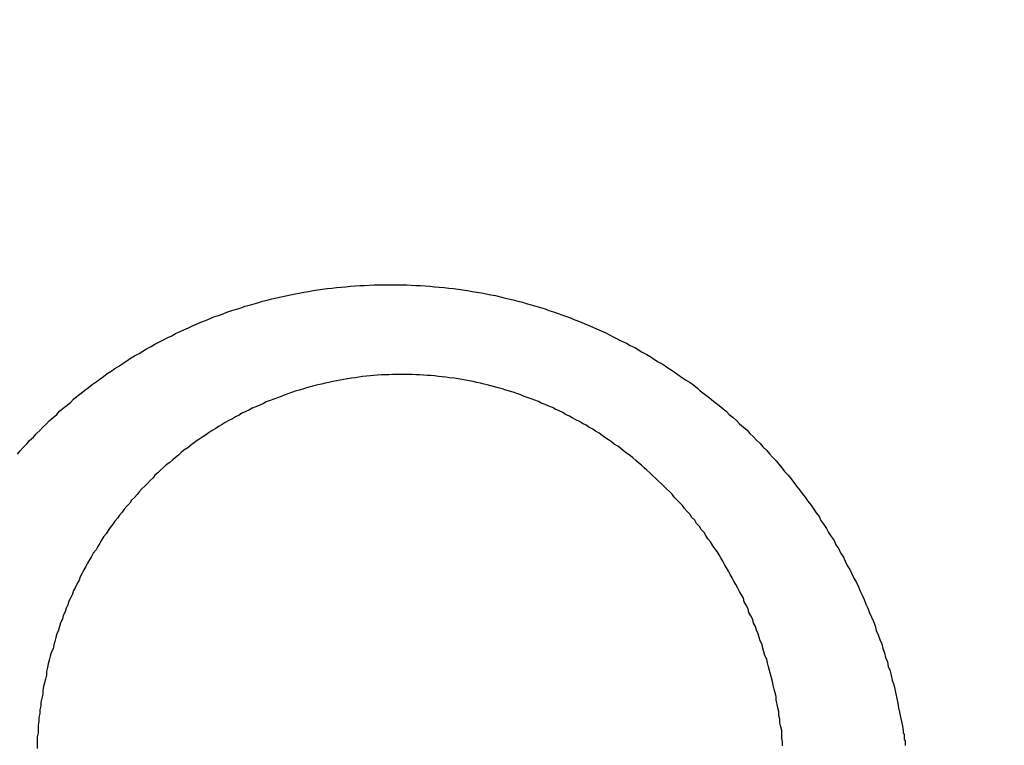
# Model space of a CAD drawing. Header units: millimetres. Extents: x 11979 to 23691, y 12825 to 41978.
# Tile 610 of 656: x 21624.738 to 21625.79, y 40479.159 to 40479.935. Entities that reach past the tile are written whole.
import ezdxf

# ---------------------------------------------------------------- set-up
doc = ezdxf.new("R2010")
doc.units = ezdxf.units.MM
for name, color, linetype in [('- niebieska cienka - izolacja', 120, 'Continuous'), ('-WYMIAR', 8, 'Continuous'), ('PROJEKTOWANE', 5, 'Continuous')]:
    doc.layers.add(name, color=color, linetype=linetype)
doc.styles.get("Standard").update_dxf_attribs({"font": 'arial.ttf'})
doc.dimstyles.new('CZA-KROPKA-50', dxfattribs={"dimtxt": 12, "dimasz": 1, "dimexe": 2, "dimexo": 25, "dimgap": 4, "dimtad": 1, "dimdec": 1, "dimrnd": 0.5, "dimzin": 9, "dimdsep": 46, "dimtxsty": 'Standard', "dimblk": 'CZA-KROPKA', "dimblk1": 'CZA-KROPKA', "dimblk2": 'CZA-KROPKA', "dimsah": 1, "dimcen": -20, "dimse1": 1, "dimse2": 1, "dimclrd": 8, "dimclre": 8, "dimclrt": 9, "dimadec": 0, "dimazin": 0, "dimtfac": 1, "dimtdec": 1, "dimtmove": 1, "dimatfit": 3, "dimldrblk": 'CZA-KROPKA', "dimfxl": 1, "dimtolj": 1, "dimtzin": 9, "dimarcsym": 0})

# ---------------------------------------------------------------- blocks, each defined once
blk = doc.blocks.new('CZA-KROPKA')
at = {"layer": '-WYMIAR', "linetype": 'ByBlock'}
for p, q in [((0, 10), (0, -10)), ((5, 0), (-5, 0))]:
    blk.add_line(p, q, dxfattribs=at)
at = {"layer": '-WYMIAR', "linetype": 'ByBlock', "const_width": 2.5}
blk.add_lwpolyline([(-1.25, 0, 1), (1.25, 0, 1)], format="xyb", close=True, dxfattribs=at)
blk = doc.blocks.new('*D1572')
at = {"layer": '-WYMIAR', "color": 8, "lineweight": -2}
blk.add_line((19929.2678, 40021.6846), (22203.2678, 40021.6846), dxfattribs=at)
at = {"layer": 'Defpoints', "color": 0}
for p in [(19928.2678, 40529.3414), (22204.2678, 40500.3414), (22204.2678, 40021.6846)]:
    blk.add_point(p, dxfattribs=at)
at = {"layer": '-WYMIAR', "color": 8, "lineweight": -2, "rotation": 180}
blk.add_blockref('CZA-KROPKA', (19928.2678, 40021.6846), dxfattribs=at)
at = {"layer": '-WYMIAR', "color": 8, "lineweight": -2}
blk.add_blockref('CZA-KROPKA', (22204.2678, 40021.6846), dxfattribs=at)
at = {"layer": '-WYMIAR', "color": 9, "insert": (21066.2678, 40031.8115), "char_height": 12, "attachment_point": 5}
blk.add_mtext('\\A1;2276', dxfattribs=at)
blk = doc.blocks.new('Pisuar NOVA PRO ze zintegrowanym ceramicznym sitkiem')
for points in [[(0.005803, -0.238709, 0), (0.005833, -0.238672, 0), (0.005863, -0.238635, 0), (0.005903, -0.238598, 0), (0.005933, -0.238562, 0), (0.005973, -0.238526, 0), (0.006003, -0.23849, 0), (0.006043, -0.238455, 0), (0.006073, -0.23842, 0), (0.006113, -0.238385, 0), (0.006143, -0.238351, 0), (0.006183, -0.238317, 0), (0.006223, -0.238283, 0), (0.006253, -0.238249, 0), (0.006293, -0.238216, 0), (0.006333, -0.238184, 0), (0.006373, -0.238151, 0), (0.006403, -0.238119, 0), (0.006443, -0.238087, 0), (0.006483, -0.238056, 0), (0.006523, -0.238025, 0), (0.006563, -0.237995, 0), (0.006603, -0.237964, 0), (0.006643, -0.237934, 0), (0.006683, -0.237905, 0), (0.006723, -0.237876, 0), (0.006763, -0.237847, 0), (0.006803, -0.237819, 0), (0.006843, -0.237791, 0), (0.006893, -0.237763, 0), (0.006933, -0.237736, 0), (0.006973, -0.237709, 0), (0.007013, -0.237683, 0), (0.007053, -0.237657, 0), (0.007103, -0.237631, 0), (0.007143, -0.237606, 0), (0.007183, -0.237581, 0), (0.007233, -0.237557, 0), (0.007273, -0.237533, 0), (0.007313, -0.237509, 0), (0.007363, -0.237486, 0), (0.007403, -0.237463, 0), (0.007453, -0.237441, 0), (0.007493, -0.237419, 0), (0.007543, -0.237398, 0), (0.007583, -0.237377, 0), (0.007633, -0.237356, 0), (0.007673, -0.237336, 0), (0.007723, -0.237316, 0), (0.007763, -0.237297, 0), (0.007813, -0.237278, 0), (0.007863, -0.237259, 0), (0.007903, -0.237241, 0), (0.007953, -0.237224, 0), (0.008003, -0.237206, 0), (0.008043, -0.23719, 0), (0.008093, -0.237173, 0), (0.008143, -0.237158, 0), (0.008193, -0.237142, 0), (0.008233, -0.237127, 0), (0.008283, -0.237113, 0), (0.008333, -0.237099, 0), (0.008383, -0.237085, 0), (0.008423, -0.237072, 0), (0.008473, -0.23706, 0), (0.008523, -0.237048, 0), (0.008573, -0.237036, 0), (0.008623, -0.237025, 0), (0.008673, -0.237014, 0), (0.008723, -0.237004, 0), (0.008773, -0.236994, 0), (0.008813, -0.236985, 0), (0.008863, -0.236976, 0), (0.008913, -0.236967, 0), (0.008963, -0.236959, 0), (0.009013, -0.236952, 0), (0.009063, -0.236945, 0), (0.009113, -0.236938, 0), (0.009163, -0.236932, 0), (0.009213, -0.236927, 0), (0.009263, -0.236922, 0), (0.009313, -0.236917, 0), (0.009363, -0.236913, 0), (0.009413, -0.236909, 0), (0.009463, -0.236906, 0), (0.009513, -0.236903, 0), (0.009563, -0.236901, 0), (0.009613, -0.236899, 0), (0.009663, -0.236897, 0), (0.009713, -0.236896, 0), (0.009763, -0.236896, 0), (0.009813, -0.236896, 0), (0.009863, -0.236896, 0), (0.009913, -0.236897, 0), (0.009963, -0.236899, 0), (0.010013, -0.236901, 0), (0.010063, -0.236903, 0), (0.010113, -0.236906, 0), (0.010163, -0.236909, 0), (0.010213, -0.236913, 0), (0.010263, -0.236917, 0), (0.010313, -0.236921, 0), (0.010363, -0.236926, 0), (0.010413, -0.236932, 0), (0.010463, -0.236938, 0), (0.010513, -0.236944, 0), (0.010563, -0.236951, 0), (0.010613, -0.236959, 0), (0.010663, -0.236967, 0), (0.010713, -0.236975, 0), (0.010763, -0.236984, 0), (0.010813, -0.236993, 0), (0.010863, -0.237003, 0), (0.010913, -0.237013, 0), (0.010953, -0.237023, 0), (0.011003, -0.237035, 0), (0.011053, -0.237046, 0), (0.011103, -0.237058, 0), (0.011153, -0.237071, 0), (0.011203, -0.237083, 0), (0.011243, -0.237097, 0), (0.011293, -0.237111, 0), (0.011343, -0.237125, 0), (0.011393, -0.237139, 0), (0.011443, -0.237155, 0), (0.011483, -0.23717, 0), (0.011533, -0.237186, 0), (0.011583, -0.237203, 0), (0.011623, -0.237219, 0), (0.011673, -0.237237, 0), (0.011723, -0.237254, 0), (0.011763, -0.237273, 0), (0.011813, -0.237291, 0), (0.011863, -0.23731, 0), (0.011903, -0.237329, 0), (0.011953, -0.237349, 0), (0.011993, -0.237369, 0), (0.012043, -0.23739, 0), (0.012093, -0.237411, 0), (0.012133, -0.237433, 0), (0.012173, -0.237454, 0), (0.012223, -0.237477, 0), (0.012263, -0.237499, 0), (0.012313, -0.237522, 0), (0.012353, -0.237546, 0), (0.012403, -0.237569, 0), (0.012443, -0.237594, 0), (0.012483, -0.237618, 0), (0.012533, -0.237643, 0), (0.012573, -0.237668, 0), (0.012613, -0.237694, 0), (0.012653, -0.23772, 0), (0.012703, -0.237747, 0), (0.012743, -0.237774, 0), (0.012783, -0.237801, 0), (0.012823, -0.237828, 0), (0.012863, -0.237856, 0), (0.012903, -0.237884, 0), (0.012943, -0.237913, 0), (0.012993, -0.237942, 0), (0.013033, -0.237971, 0), (0.013073, -0.238001, 0), (0.013103, -0.238031, 0), (0.013143, -0.238062, 0), (0.013183, -0.238092, 0), (0.013223, -0.238124, 0), (0.013263, -0.238155, 0), (0.013303, -0.238187, 0), (0.013343, -0.238219, 0), (0.013383, -0.238251, 0), (0.013413, -0.238284, 0), (0.013453, -0.238317, 0), (0.013493, -0.238351, 0), (0.013523, -0.238385, 0), (0.013563, -0.238419, 0), (0.013603, -0.238453, 0), (0.013633, -0.238488, 0), (0.013673, -0.238523, 0), (0.013703, -0.238559, 0), (0.013743, -0.238595, 0), (0.013773, -0.238631, 0), (0.013813, -0.238667, 0), (0.013843, -0.238704, 0), (0.013873, -0.238741, 0), (0.013913, -0.238778, 0), (0.013943, -0.238816, 0), (0.013973, -0.238854, 0), (0.014003, -0.238892, 0), (0.014043, -0.238931, 0), (0.014073, -0.23897, 0), (0.014103, -0.239009, 0), (0.014133, -0.239049, 0), (0.014163, -0.239089, 0), (0.014193, -0.239129, 0), (0.014223, -0.239169, 0), (0.014253, -0.23921, 0), (0.014283, -0.239251, 0), (0.014313, -0.239292, 0), (0.014343, -0.239334, 0), (0.014373, -0.239376, 0), (0.014393, -0.239418, 0), (0.014423, -0.23946, 0), (0.014453, -0.239503, 0), (0.014473, -0.239546, 0), (0.014503, -0.239589, 0), (0.014533, -0.239632, 0), (0.014553, -0.239676, 0), (0.014583, -0.23972, 0), (0.014603, -0.239764, 0), (0.014633, -0.239808, 0), (0.014653, -0.239853, 0), (0.014673, -0.239897, 0), (0.014703, -0.239942, 0), (0.014723, -0.239988, 0), (0.014743, -0.240033, 0), (0.014773, -0.240079, 0), (0.014793, -0.240125, 0), (0.014813, -0.240171, 0), (0.014833, -0.240217, 0), (0.014853, -0.240263, 0), (0.014873, -0.24031, 0), (0.014893, -0.240356, 0), (0.014913, -0.240403, 0), (0.014933, -0.24045, 0), (0.014953, -0.240498, 0), (0.014973, -0.240545, 0), (0.014983, -0.240592, 0), (0.015003, -0.24064, 0), (0.015023, -0.240688, 0), (0.015043, -0.240736, 0), (0.015053, -0.240784, 0), (0.015073, -0.240832, 0), (0.015083, -0.240881, 0), (0.015103, -0.240929, 0), (0.015113, -0.240978, 0), (0.015133, -0.241026, 0), (0.015143, -0.241075, 0), (0.015153, -0.241124, 0), (0.015173, -0.241173, 0), (0.015183, -0.241222, 0), (0.015193, -0.241271, 0), (0.015203, -0.24132, 0), (0.015213, -0.241369, 0), (0.015223, -0.241419, 0), (0.015233, -0.241468, 0), (0.015243, -0.241518, 0), (0.015253, -0.241567, 0), (0.015263, -0.241617, 0), (0.015273, -0.241666, 0)], [(0.013983, -0.241825, 0), (0.013983, -0.241784, 0), (0.013973, -0.241744, 0), (0.013973, -0.241703, 0), (0.013973, -0.241663, 0), (0.013963, -0.241622, 0), (0.013953, -0.241581, 0), (0.013953, -0.241541, 0), (0.013943, -0.241501, 0), (0.013943, -0.24146, 0), (0.013933, -0.24142, 0), (0.013923, -0.241379, 0), (0.013913, -0.241339, 0), (0.013913, -0.241299, 0), (0.013903, -0.241259, 0), (0.013893, -0.241219, 0), (0.013883, -0.241179, 0), (0.013873, -0.241139, 0), (0.013863, -0.241099, 0), (0.013853, -0.241059, 0), (0.013843, -0.24102, 0), (0.013833, -0.24098, 0), (0.013823, -0.24094, 0), (0.013813, -0.240901, 0), (0.013793, -0.240862, 0), (0.013783, -0.240822, 0), (0.013773, -0.240783, 0), (0.013763, -0.240744, 0), (0.013743, -0.240705, 0), (0.013733, -0.240667, 0), (0.013723, -0.240628, 0), (0.013703, -0.24059, 0), (0.013693, -0.240551, 0), (0.013673, -0.240513, 0), (0.013663, -0.240475, 0), (0.013643, -0.240437, 0), (0.013623, -0.240399, 0), (0.013613, -0.240361, 0), (0.013593, -0.240324, 0), (0.013573, -0.240287, 0), (0.013563, -0.240249, 0), (0.013543, -0.240212, 0), (0.013523, -0.240175, 0), (0.013503, -0.240139, 0), (0.013483, -0.240102, 0), (0.013463, -0.240066, 0), (0.013443, -0.24003, 0), (0.013423, -0.239994, 0), (0.013403, -0.239958, 0), (0.013383, -0.239923, 0), (0.013363, -0.239887, 0), (0.013343, -0.239852, 0), (0.013323, -0.239817, 0), (0.013303, -0.239783, 0), (0.013283, -0.239748, 0), (0.013253, -0.239714, 0), (0.013233, -0.23968, 0), (0.013213, -0.239646, 0), (0.013183, -0.239612, 0), (0.013163, -0.239579, 0), (0.013143, -0.239546, 0), (0.013113, -0.239513, 0), (0.013093, -0.23948, 0), (0.013063, -0.239448, 0), (0.013043, -0.239415, 0), (0.013013, -0.239384, 0), (0.012993, -0.239352, 0), (0.012963, -0.23932, 0), (0.012933, -0.239289, 0), (0.012913, -0.239258, 0), (0.012883, -0.239227, 0), (0.012853, -0.239197, 0), (0.012823, -0.239167, 0), (0.012803, -0.239137, 0), (0.012773, -0.239107, 0), (0.012743, -0.239078, 0), (0.012713, -0.239049, 0), (0.012683, -0.23902, 0), (0.012653, -0.238992, 0), (0.012623, -0.238963, 0), (0.012593, -0.238935, 0), (0.012563, -0.238908, 0), (0.012533, -0.23888, 0), (0.012503, -0.238853, 0), (0.012473, -0.238827, 0), (0.012443, -0.2388, 0), (0.012413, -0.238774, 0), (0.012383, -0.238748, 0), (0.012353, -0.238723, 0), (0.012313, -0.238697, 0), (0.012283, -0.238672, 0), (0.012253, -0.238648, 0), (0.012223, -0.238624, 0), (0.012183, -0.2386, 0), (0.012153, -0.238576, 0), (0.012123, -0.238553, 0), (0.012083, -0.23853, 0), (0.012053, -0.238507, 0), (0.012023, -0.238485, 0), (0.011983, -0.238463, 0), (0.011953, -0.238441, 0), (0.011913, -0.23842, 0), (0.011883, -0.238399, 0), (0.011843, -0.238379, 0), (0.011813, -0.238359, 0), (0.011773, -0.238339, 0), (0.011733, -0.238319, 0), (0.011703, -0.2383, 0), (0.011663, -0.238282, 0), (0.011633, -0.238263, 0), (0.011593, -0.238245, 0), (0.011553, -0.238228, 0), (0.011523, -0.23821, 0), (0.011483, -0.238194, 0), (0.011443, -0.238177, 0), (0.011403, -0.238161, 0), (0.011373, -0.238145, 0), (0.011333, -0.23813, 0), (0.011293, -0.238115, 0), (0.011253, -0.238101, 0), (0.011213, -0.238086, 0), (0.011183, -0.238073, 0), (0.011143, -0.238059, 0), (0.011103, -0.238046, 0), (0.011063, -0.238034, 0), (0.011023, -0.238022, 0), (0.010983, -0.23801, 0), (0.010943, -0.237999, 0), (0.010903, -0.237988, 0), (0.010863, -0.237977, 0), (0.010823, -0.237967, 0), (0.010793, -0.237958, 0), (0.010753, -0.237949, 0), (0.010713, -0.23794, 0), (0.010673, -0.237931, 0), (0.010633, -0.237923, 0), (0.010593, -0.237916, 0), (0.010553, -0.237909, 0), (0.010513, -0.237902, 0), (0.010473, -0.237896, 0), (0.010423, -0.23789, 0), (0.010383, -0.237885, 0), (0.010343, -0.23788, 0), (0.010303, -0.237876, 0), (0.010263, -0.237872, 0), (0.010223, -0.237868, 0), (0.010183, -0.237865, 0), (0.010143, -0.237862, 0), (0.010103, -0.23786, 0), (0.010063, -0.237858, 0), (0.010023, -0.237857, 0), (0.009983, -0.237856, 0), (0.009943, -0.237855, 0), (0.009903, -0.237855, 0), (0.009863, -0.237855, 0), (0.009813, -0.237856, 0), (0.009773, -0.237858, 0), (0.009733, -0.237859, 0), (0.009693, -0.237861, 0), (0.009653, -0.237864, 0), (0.009613, -0.237867, 0), (0.009573, -0.237871, 0), (0.009533, -0.237875, 0), (0.009493, -0.237879, 0), (0.009453, -0.237884, 0), (0.009413, -0.23789, 0), (0.009373, -0.237895, 0), (0.009333, -0.237902, 0), (0.009293, -0.237908, 0), (0.009253, -0.237916, 0), (0.009213, -0.237923, 0), (0.009173, -0.237931, 0), (0.009133, -0.23794, 0), (0.009093, -0.237949, 0), (0.009053, -0.237958, 0), (0.009013, -0.237968, 0), (0.008973, -0.237978, 0), (0.008933, -0.237989, 0), (0.008893, -0.238, 0), (0.008853, -0.238012, 0), (0.008813, -0.238024, 0), (0.008773, -0.238036, 0), (0.008733, -0.238049, 0), (0.008693, -0.238062, 0), (0.008653, -0.238076, 0), (0.008623, -0.23809, 0), (0.008583, -0.238104, 0), (0.008543, -0.238119, 0), (0.008503, -0.238134, 0), (0.008463, -0.23815, 0), (0.008433, -0.238166, 0), (0.008393, -0.238183, 0), (0.008353, -0.2382, 0), (0.008313, -0.238217, 0), (0.008283, -0.238235, 0), (0.008243, -0.238253, 0), (0.008203, -0.238271, 0), (0.008173, -0.23829, 0), (0.008133, -0.238309, 0), (0.008103, -0.238329, 0), (0.008063, -0.238349, 0), (0.008023, -0.238369, 0), (0.007993, -0.23839, 0), (0.007953, -0.238411, 0), (0.007923, -0.238432, 0), (0.007883, -0.238454, 0), (0.007853, -0.238476, 0), (0.007823, -0.238499, 0), (0.007783, -0.238521, 0), (0.007753, -0.238545, 0), (0.007713, -0.238568, 0), (0.007683, -0.238592, 0), (0.007653, -0.238616, 0), (0.007623, -0.238641, 0), (0.007583, -0.238666, 0), (0.007553, -0.238691, 0), (0.007523, -0.238717, 0), (0.007493, -0.238743, 0), (0.007463, -0.238769, 0), (0.007433, -0.238796, 0), (0.007393, -0.238823, 0), (0.007363, -0.23885, 0), (0.007333, -0.238878, 0), (0.007303, -0.238906, 0), (0.007273, -0.238934, 0), (0.007253, -0.238962, 0), (0.007223, -0.238991, 0), (0.007193, -0.23902, 0), (0.007163, -0.23905, 0), (0.007133, -0.239079, 0), (0.007103, -0.239109, 0), (0.007083, -0.23914, 0), (0.007053, -0.23917, 0), (0.007023, -0.239201, 0), (0.007003, -0.239232, 0), (0.006973, -0.239264, 0), (0.006943, -0.239295, 0), (0.006923, -0.239327, 0), (0.006893, -0.239359, 0), (0.006873, -0.239392, 0), (0.006843, -0.239425, 0), (0.006823, -0.239458, 0), (0.006793, -0.239491, 0), (0.006773, -0.239524, 0), (0.006753, -0.239558, 0), (0.006723, -0.239592, 0), (0.006703, -0.239626, 0), (0.006683, -0.239661, 0), (0.006663, -0.239695, 0), (0.006643, -0.23973, 0), (0.006613, -0.239766, 0), (0.006593, -0.239801, 0), (0.006573, -0.239837, 0), (0.006553, -0.239872, 0), (0.006533, -0.239908, 0), (0.006513, -0.239945, 0), (0.006493, -0.239981, 0), (0.006473, -0.240018, 0), (0.006463, -0.240055, 0), (0.006443, -0.240092, 0), (0.006423, -0.240129, 0), (0.006403, -0.240166, 0), (0.006393, -0.240204, 0), (0.006373, -0.240242, 0), (0.006353, -0.24028, 0), (0.006343, -0.240318, 0), (0.006323, -0.240356, 0), (0.006313, -0.240395, 0), (0.006293, -0.240434, 0), (0.006283, -0.240472, 0), (0.006263, -0.240511, 0), (0.006253, -0.240551, 0), (0.006243, -0.24059, 0), (0.006223, -0.240629, 0), (0.006213, -0.240669, 0), (0.006203, -0.240709, 0), (0.006193, -0.240748, 0), (0.006183, -0.240788, 0), (0.006163, -0.240828, 0), (0.006153, -0.240869, 0), (0.006143, -0.240909, 0), (0.006133, -0.240949, 0), (0.006123, -0.24099, 0), (0.006113, -0.24103, 0), (0.006113, -0.241071, 0), (0.006103, -0.241112, 0), (0.006093, -0.241152, 0), (0.006083, -0.241193, 0), (0.006073, -0.241234, 0), (0.006073, -0.241275, 0), (0.006063, -0.241317, 0), (0.006053, -0.241358, 0), (0.006053, -0.241399, 0), (0.006043, -0.24144, 0), (0.006043, -0.241482, 0), (0.006033, -0.241523, 0), (0.006033, -0.241564, 0), (0.006023, -0.241606, 0), (0.006023, -0.241647, 0), (0.006023, -0.241689, 0), (0.006013, -0.24173, 0), (0.006013, -0.241772, 0), (0.006013, -0.241813, 0), (0.006013, -0.241855, 0)], [(0.015273, -0.241666, 0), (0.015273, -0.241673, 0), (0.015273, -0.241679, 0), (0.015273, -0.241685, 0), (0.015273, -0.241691, 0), (0.015283, -0.241698, 0), (0.015283, -0.241704, 0), (0.015283, -0.24171, 0), (0.015283, -0.241716, 0), (0.015283, -0.241723, 0), (0.015283, -0.241729, 0), (0.015283, -0.241735, 0), (0.015283, -0.241741, 0), (0.015283, -0.241748, 0), (0.015283, -0.241754, 0), (0.015283, -0.24176, 0), (0.015293, -0.241766, 0), (0.015293, -0.241773, 0), (0.015293, -0.241779, 0), (0.015293, -0.241785, 0), (0.015293, -0.241792, 0), (0.015293, -0.241798, 0), (0.015293, -0.241804, 0), (0.015293, -0.24181, 0), (0.015293, -0.241817, 0), (0.015293, -0.241823, 0)]]:
    blk.add_polyline3d(points)

msp = doc.modelspace()

# ---------------------------------------------------------------- hatches: boundary and pattern name
at = {"layer": '- niebieska cienka - izolacja'}
h = msp.add_hatch(dxfattribs=at)
h.set_pattern_fill('ANSI31', color=5, scale=10)
h.set_pattern_definition([(315, (8112.473, 14221.135), (19.7999996, -4e-15), [3.394112, -24.607316]), (315, (8112.473, 14240.935), (19.7999996, -4e-15), [3.394112, -24.607316]), (315, (8126.073, 14214.135), (19.7999996, -4e-15), [3.959798, -24.04163]), (315, (8126.073, 14233.935), (19.7999996, -4e-15), [3.959798, -24.04163]), (0, (8122.273, 14219.935), (0, 19.8), [0.2, -19.6]), (90, (8122.473, 14219.935), (-19.8, 1e-15), [0.2, -19.6]), (0, (8122.473, 14220.135), (0, 19.8), [0.2, -19.6]), (0, (8122.673, 14220.135), (0, 19.8), [0.2, -19.6]), (0, (8122.873, 14220.135), (0, 19.8), [0.2, -19.6]), (0, (8123.073, 14220.135), (0, 19.8), [0.2, -19.6]), (90, (8123.273, 14219.935), (-19.8, 1e-15), [0.2, -19.6]), (0, (8123.273, 14219.935), (0, 19.8), [0.2, -19.6]), (90, (8123.473, 14219.735), (-19.8, 1e-15), [0.2, -19.6]), (0, (8123.473, 14219.735), (0, 19.8), [0.2, -19.6]), (90, (8123.673, 14219.535), (-19.8, 1e-15), [0.2, -19.6]), (90, (8123.673, 14219.335), (-19.8, 1e-15), [0.2, -19.6]), (90, (8123.673, 14219.135), (-19.8, 1e-15), [0.2, -19.6]), (90, (8123.673, 14218.935), (-19.8, 1e-15), [0.2, -19.6]), (0, (8123.473, 14218.935), (0, 19.8), [0.2, -19.6]), (90, (8123.473, 14218.735), (-19.8, 1e-15), [0.2, -19.6]), (0, (8123.273, 14218.735), (0, 19.8), [0.2, -19.6]), (90, (8123.273, 14218.535), (-19.8, 1e-15), [0.2, -19.6]), (0, (8123.073, 14218.535), (0, 19.8), [0.2, -19.6]), (0, (8122.873, 14218.535), (0, 19.8), [0.2, -19.6]), (0, (8122.673, 14218.535), (0, 19.8), [0.2, -19.6]), (0, (8122.473, 14218.535), (0, 19.8), [0.2, -19.6]), (90, (8122.473, 14218.535), (-19.8, 1e-15), [0.2, -19.6]), (0, (8122.273, 14218.735), (0, 19.8), [0.2, -19.6]), (90, (8122.273, 14218.735), (-19.8, 1e-15), [0.2, -19.6]), (0, (8122.073, 14218.935), (0, 19.8), [0.2, -19.6]), (90, (8122.073, 14218.935), (-19.8, 1e-15), [0.2, -19.6]), (90, (8122.073, 14219.135), (-19.8, 1e-15), [0.2, -19.6]), (90, (8122.073, 14219.335), (-19.8, 1e-15), [0.2, -19.6]), (90, (8122.073, 14219.535), (-19.8, 1e-15), [0.2, -19.6]), (0, (8122.073, 14219.735), (0, 19.8), [0.2, -19.6]), (90, (8122.273, 14219.735), (-19.8, 1e-15), [0.2, -19.6]), (90, (8119.273, 14202.735), (-19.8, 1e-15), [0.2, -19.6]), (0, (8119.073, 14202.735), (0, 19.8), [0.2, -19.6]), (90, (8119.073, 14202.535), (-19.8, 1e-15), [0.2, -19.6]), (90, (8119.073, 14202.335), (-19.8, 1e-15), [0.2, -19.6]), (90, (8119.073, 14202.135), (-19.8, 1e-15), [0.2, -19.6]), (90, (8119.073, 14201.935), (-19.8, 1e-15), [0.2, -19.6]), (0, (8119.073, 14201.935), (0, 19.8), [0.2, -19.6]), (90, (8119.273, 14201.735), (-19.8, 1e-15), [0.2, -19.6]), (0, (8119.273, 14201.735), (0, 19.8), [0.2, -19.6]), (90, (8119.473, 14201.535), (-19.8, 1e-15), [0.2, -19.6]), (0, (8119.473, 14201.535), (0, 19.8), [0.2, -19.6]), (90, (8119.673, 14201.335), (-19.8, 1e-15), [0.2, -19.6]), (0, (8119.673, 14201.335), (0, 19.8), [0.2, -19.6]), (0, (8119.873, 14201.335), (0, 19.8), [0.2, -19.6]), (0, (8120.073, 14201.335), (0, 19.8), [0.2, -19.6]), (0, (8120.273, 14201.335), (0, 19.8), [0.2, -19.6]), (90, (8120.473, 14201.335), (-19.8, 1e-15), [0.2, -19.6]), (0, (8120.473, 14201.535), (0, 19.8), [0.2, -19.6]), (90, (8120.673, 14201.535), (-19.8, 1e-15), [0.2, -19.6]), (0, (8120.673, 14201.735), (0, 19.8), [0.2, -19.6]), (90, (8120.873, 14201.735), (-19.8, 1e-15), [0.2, -19.6]), (0, (8120.873, 14201.935), (0, 19.8), [0.2, -19.6]), (90, (8121.073, 14201.935), (-19.8, 1e-15), [0.2, -19.6]), (90, (8121.073, 14202.135), (-19.8, 1e-15), [0.2, -19.6]), (90, (8121.073, 14202.335), (-19.8, 1e-15), [0.2, -19.6]), (90, (8121.073, 14202.535), (-19.8, 1e-15), [0.2, -19.6]), (0, (8120.873, 14202.735), (0, 19.8), [0.2, -19.6]), (90, (8120.873, 14202.735), (-19.8, 1e-15), [0.2, -19.6]), (0, (8120.673, 14202.935), (0, 19.8), [0.2, -19.6]), (90, (8120.673, 14202.935), (-19.8, 1e-15), [0.2, -19.6]), (0, (8120.473, 14203.135), (0, 19.8), [0.2, -19.6]), (90, (8120.473, 14203.135), (-19.8, 1e-15), [0.2, -19.6]), (0, (8120.273, 14203.335), (0, 19.8), [0.2, -19.6]), (0, (8120.073, 14203.335), (0, 19.8), [0.2, -19.6]), (0, (8119.873, 14203.335), (0, 19.8), [0.2, -19.6]), (0, (8119.673, 14203.335), (0, 19.8), [0.2, -19.6]), (90, (8119.673, 14203.135), (-19.8, 1e-15), [0.2, -19.6]), (0, (8119.473, 14203.135), (0, 19.8), [0.2, -19.6]), (90, (8119.473, 14202.935), (-19.8, 1e-15), [0.2, -19.6]), (0, (8119.273, 14202.935), (0, 19.8), [0.2, -19.6]), (90, (8122.273, 14203.335), (-19.8, 1e-15), [0.2, -19.6]), (0, (8122.273, 14203.535), (0, 19.8), [0.2, -19.6]), (90, (8122.473, 14203.535), (-19.8, 1e-15), [0.2, -19.6]), (0, (8122.473, 14203.735), (0, 19.8), [0.2, -19.6]), (0, (8122.673, 14203.735), (0, 19.8), [0.2, -19.6]), (0, (8122.873, 14203.735), (0, 19.8), [0.2, -19.6]), (0, (8123.073, 14203.735), (0, 19.8), [0.2, -19.6]), (0, (8123.273, 14203.735), (0, 19.8), [0.2, -19.6]), (0, (8123.473, 14203.735), (0, 19.8), [0.2, -19.6]), (90, (8123.673, 14203.535), (-19.8, 1e-15), [0.2, -19.6]), (0, (8123.673, 14203.535), (0, 19.8), [0.2, -19.6]), (90, (8123.873, 14203.335), (-19.8, 1e-15), [0.2, -19.6]), (0, (8123.873, 14203.335), (0, 19.8), [0.2, -19.6]), (90, (8124.073, 14203.135), (-19.8, 1e-15), [0.2, -19.6]), (0, (8124.073, 14203.135), (0, 19.8), [0.2, -19.6]), (90, (8124.273, 14202.935), (-19.8, 1e-15), [0.2, -19.6]), (90, (8124.273, 14202.735), (-19.8, 1e-15), [0.2, -19.6]), (90, (8124.273, 14202.535), (-19.8, 1e-15), [0.2, -19.6]), (90, (8124.273, 14202.335), (-19.8, 1e-15), [0.2, -19.6]), (90, (8124.273, 14202.135), (-19.8, 1e-15), [0.2, -19.6]), (90, (8124.273, 14201.935), (-19.8, 1e-15), [0.2, -19.6]), (0, (8124.073, 14201.935), (0, 19.8), [0.2, -19.6]), (90, (8124.073, 14201.735), (-19.8, 1e-15), [0.2, -19.6]), (0, (8123.873, 14201.735), (0, 19.8), [0.2, -19.6]), (90, (8123.873, 14201.535), (-19.8, 1e-15), [0.2, -19.6]), (0, (8123.673, 14201.535), (0, 19.8), [0.2, -19.6]), (90, (8123.673, 14201.335), (-19.8, 1e-15), [0.2, -19.6]), (0, (8123.473, 14201.335), (0, 19.8), [0.2, -19.6]), (0, (8123.273, 14201.335), (0, 19.8), [0.2, -19.6]), (0, (8123.073, 14201.335), (0, 19.8), [0.2, -19.6]), (0, (8122.873, 14201.335), (0, 19.8), [0.2, -19.6]), (0, (8122.673, 14201.335), (0, 19.8), [0.2, -19.6]), (0, (8122.473, 14201.335), (0, 19.8), [0.2, -19.6]), (90, (8122.473, 14201.335), (-19.8, 1e-15), [0.2, -19.6]), (0, (8122.273, 14201.535), (0, 19.8), [0.2, -19.6]), (90, (8122.273, 14201.535), (-19.8, 1e-15), [0.2, -19.6]), (0, (8122.073, 14201.735), (0, 19.8), [0.2, -19.6]), (90, (8122.073, 14201.735), (-19.8, 1e-15), [0.2, -19.6]), (0, (8121.873, 14201.935), (0, 19.8), [0.2, -19.6]), (90, (8121.873, 14201.935), (-19.8, 1e-15), [0.2, -19.6]), (90, (8121.873, 14202.135), (-19.8, 1e-15), [0.2, -19.6]), (90, (8121.873, 14202.335), (-19.8, 1e-15), [0.2, -19.6]), (90, (8121.873, 14202.535), (-19.8, 1e-15), [0.2, -19.6]), (90, (8121.873, 14202.735), (-19.8, 1e-15), [0.2, -19.6]), (90, (8121.873, 14202.935), (-19.8, 1e-15), [0.2, -19.6]), (0, (8121.873, 14203.135), (0, 19.8), [0.2, -19.6]), (90, (8122.073, 14203.135), (-19.8, 1e-15), [0.2, -19.6]), (0, (8122.073, 14203.335), (0, 19.8), [0.2, -19.6]), (0, (8114.073, 14217.935), (0, 19.8), [0.2, -19.6]), (90, (8114.273, 14217.935), (-19.8, 1e-15), [0.2, -19.6]), (0, (8114.273, 14218.135), (0, 19.8), [0.2, -19.6]), (0, (8114.473, 14218.135), (0, 19.8), [0.2, -19.6]), (0, (8114.673, 14218.135), (0, 19.8), [0.2, -19.6]), (0, (8114.873, 14218.135), (0, 19.8), [0.2, -19.6]), (90, (8115.073, 14217.935), (-19.8, 1e-15), [0.2, -19.6]), (0, (8115.073, 14217.935), (0, 19.8), [0.2, -19.6]), (90, (8115.273, 14217.735), (-19.8, 1e-15), [0.2, -19.6]), (0, (8115.273, 14217.735), (0, 19.8), [0.2, -19.6]), (90, (8115.473, 14217.535), (-19.8, 1e-15), [0.2, -19.6]), (90, (8115.473, 14217.335), (-19.8, 1e-15), [0.2, -19.6]), (90, (8115.473, 14217.135), (-19.8, 1e-15), [0.2, -19.6]), (90, (8115.473, 14216.935), (-19.8, 1e-15), [0.2, -19.6]), (0, (8115.273, 14216.935), (0, 19.8), [0.2, -19.6]), (90, (8115.273, 14216.735), (-19.8, 1e-15), [0.2, -19.6]), (0, (8115.073, 14216.735), (0, 19.8), [0.2, -19.6]), (90, (8115.073, 14216.535), (-19.8, 1e-15), [0.2, -19.6]), (0, (8114.873, 14216.535), (0, 19.8), [0.2, -19.6]), (0, (8114.673, 14216.535), (0, 19.8), [0.2, -19.6]), (0, (8114.473, 14216.535), (0, 19.8), [0.2, -19.6]), (0, (8114.273, 14216.535), (0, 19.8), [0.2, -19.6]), (90, (8114.273, 14216.535), (-19.8, 1e-15), [0.2, -19.6]), (0, (8114.073, 14216.735), (0, 19.8), [0.2, -19.6]), (90, (8114.073, 14216.735), (-19.8, 1e-15), [0.2, -19.6]), (0, (8113.873, 14216.935), (0, 19.8), [0.2, -19.6]), (90, (8113.873, 14216.935), (-19.8, 1e-15), [0.2, -19.6]), (90, (8113.873, 14217.135), (-19.8, 1e-15), [0.2, -19.6]), (90, (8113.873, 14217.335), (-19.8, 1e-15), [0.2, -19.6]), (90, (8113.873, 14217.535), (-19.8, 1e-15), [0.2, -19.6]), (0, (8113.873, 14217.735), (0, 19.8), [0.2, -19.6]), (90, (8114.073, 14217.735), (-19.8, 1e-15), [0.2, -19.6]), (90, (8111.073, 14216.735), (-19.8, 1e-15), [0.2, -19.6]), (0, (8111.073, 14216.935), (0, 19.8), [0.2, -19.6]), (90, (8111.273, 14216.935), (-19.8, 1e-15), [0.2, -19.6]), (0, (8111.273, 14217.135), (0, 19.8), [0.2, -19.6]), (0, (8111.473, 14217.135), (0, 19.8), [0.2, -19.6]), (0, (8111.673, 14217.135), (0, 19.8), [0.2, -19.6]), (0, (8111.873, 14217.135), (0, 19.8), [0.2, -19.6]), (0, (8112.073, 14217.135), (0, 19.8), [0.2, -19.6]), (0, (8112.273, 14217.135), (0, 19.8), [0.2, -19.6]), (90, (8112.473, 14216.935), (-19.8, 1e-15), [0.2, -19.6]), (0, (8112.473, 14216.935), (0, 19.8), [0.2, -19.6]), (90, (8112.673, 14216.735), (-19.8, 1e-15), [0.2, -19.6]), (0, (8112.673, 14216.735), (0, 19.8), [0.2, -19.6]), (90, (8112.873, 14216.535), (-19.8, 1e-15), [0.2, -19.6]), (0, (8112.873, 14216.535), (0, 19.8), [0.2, -19.6]), (90, (8113.073, 14216.335), (-19.8, 1e-15), [0.2, -19.6]), (90, (8113.073, 14216.135), (-19.8, 1e-15), [0.2, -19.6]), (90, (8113.073, 14215.935), (-19.8, 1e-15), [0.2, -19.6]), (90, (8113.073, 14215.735), (-19.8, 1e-15), [0.2, -19.6]), (90, (8113.073, 14215.535), (-19.8, 1e-15), [0.2, -19.6]), (90, (8113.073, 14215.335), (-19.8, 1e-15), [0.2, -19.6]), (0, (8112.873, 14215.335), (0, 19.8), [0.2, -19.6]), (90, (8112.873, 14215.135), (-19.8, 1e-15), [0.2, -19.6]), (0, (8112.673, 14215.135), (0, 19.8), [0.2, -19.6]), (90, (8112.673, 14214.935), (-19.8, 1e-15), [0.2, -19.6]), (0, (8112.473, 14214.935), (0, 19.8), [0.2, -19.6]), (90, (8112.473, 14214.735), (-19.8, 1e-15), [0.2, -19.6]), (0, (8112.273, 14214.735), (0, 19.8), [0.2, -19.6]), (0, (8112.073, 14214.735), (0, 19.8), [0.2, -19.6]), (0, (8111.873, 14214.735), (0, 19.8), [0.2, -19.6]), (0, (8111.673, 14214.735), (0, 19.8), [0.2, -19.6]), (0, (8111.473, 14214.735), (0, 19.8), [0.2, -19.6]), (0, (8111.273, 14214.735), (0, 19.8), [0.2, -19.6]), (90, (8111.273, 14214.735), (-19.8, 1e-15), [0.2, -19.6]), (0, (8111.073, 14214.935), (0, 19.8), [0.2, -19.6]), (90, (8111.073, 14214.935), (-19.8, 1e-15), [0.2, -19.6]), (0, (8110.873, 14215.135), (0, 19.8), [0.2, -19.6]), (90, (8110.873, 14215.135), (-19.8, 1e-15), [0.2, -19.6]), (0, (8110.673, 14215.335), (0, 19.8), [0.2, -19.6]), (90, (8110.673, 14215.335), (-19.8, 1e-15), [0.2, -19.6]), (90, (8110.673, 14215.535), (-19.8, 1e-15), [0.2, -19.6]), (90, (8110.673, 14215.735), (-19.8, 1e-15), [0.2, -19.6]), (90, (8110.673, 14215.935), (-19.8, 1e-15), [0.2, -19.6]), (90, (8110.673, 14216.135), (-19.8, 1e-15), [0.2, -19.6]), (90, (8110.673, 14216.335), (-19.8, 1e-15), [0.2, -19.6]), (0, (8110.673, 14216.535), (0, 19.8), [0.2, -19.6]), (90, (8110.873, 14216.535), (-19.8, 1e-15), [0.2, -19.6]), (0, (8110.873, 14216.735), (0, 19.8), [0.2, -19.6]), (90, (8113.273, 14214.335), (-19.8, 1e-15), [0.2, -19.6]), (0, (8113.073, 14214.335), (0, 19.8), [0.2, -19.6]), (90, (8113.073, 14214.135), (-19.8, 1e-15), [0.2, -19.6]), (90, (8113.073, 14213.935), (-19.8, 1e-15), [0.2, -19.6]), (90, (8113.073, 14213.735), (-19.8, 1e-15), [0.2, -19.6]), (90, (8113.073, 14213.535), (-19.8, 1e-15), [0.2, -19.6]), (0, (8113.073, 14213.535), (0, 19.8), [0.2, -19.6]), (90, (8113.273, 14213.335), (-19.8, 1e-15), [0.2, -19.6]), (0, (8113.273, 14213.335), (0, 19.8), [0.2, -19.6]), (90, (8113.473, 14213.135), (-19.8, 1e-15), [0.2, -19.6]), (0, (8113.473, 14213.135), (0, 19.8), [0.2, -19.6]), (90, (8113.673, 14212.935), (-19.8, 1e-15), [0.2, -19.6]), (0, (8113.673, 14212.935), (0, 19.8), [0.2, -19.6]), (0, (8113.873, 14212.935), (0, 19.8), [0.2, -19.6]), (0, (8114.073, 14212.935), (0, 19.8), [0.2, -19.6]), (0, (8114.273, 14212.935), (0, 19.8), [0.2, -19.6]), (90, (8114.473, 14212.935), (-19.8, 1e-15), [0.2, -19.6]), (0, (8114.473, 14213.135), (0, 19.8), [0.2, -19.6]), (90, (8114.673, 14213.135), (-19.8, 1e-15), [0.2, -19.6]), (0, (8114.673, 14213.335), (0, 19.8), [0.2, -19.6]), (90, (8114.873, 14213.335), (-19.8, 1e-15), [0.2, -19.6]), (0, (8114.873, 14213.535), (0, 19.8), [0.2, -19.6]), (90, (8115.073, 14213.535), (-19.8, 1e-15), [0.2, -19.6]), (90, (8115.073, 14213.735), (-19.8, 1e-15), [0.2, -19.6]), (90, (8115.073, 14213.935), (-19.8, 1e-15), [0.2, -19.6]), (90, (8115.073, 14214.135), (-19.8, 1e-15), [0.2, -19.6]), (0, (8114.873, 14214.335), (0, 19.8), [0.2, -19.6]), (90, (8114.873, 14214.335), (-19.8, 1e-15), [0.2, -19.6]), (0, (8114.673, 14214.535), (0, 19.8), [0.2, -19.6]), (90, (8114.673, 14214.535), (-19.8, 1e-15), [0.2, -19.6]), (0, (8114.473, 14214.735), (0, 19.8), [0.2, -19.6]), (90, (8114.473, 14214.735), (-19.8, 1e-15), [0.2, -19.6]), (0, (8114.273, 14214.935), (0, 19.8), [0.2, -19.6]), (0, (8114.073, 14214.935), (0, 19.8), [0.2, -19.6]), (0, (8113.873, 14214.935), (0, 19.8), [0.2, -19.6]), (0, (8113.673, 14214.935), (0, 19.8), [0.2, -19.6]), (90, (8113.673, 14214.735), (-19.8, 1e-15), [0.2, -19.6]), (0, (8113.473, 14214.735), (0, 19.8), [0.2, -19.6]), (90, (8113.473, 14214.535), (-19.8, 1e-15), [0.2, -19.6]), (0, (8113.273, 14214.535), (0, 19.8), [0.2, -19.6]), (315, (8123.673, 14206.535), (19.7999996, -4e-15), [4.24264, -23.758788]), (315, (8123.673, 14226.335), (19.7999996, -4e-15), [4.24264, -23.758788]), (315, (8119.673, 14204.135), (19.7999996, -4e-15), [3.959798, -24.04163]), (315, (8119.673, 14223.935), (19.7999996, -4e-15), [3.959798, -24.04163]), (315, (8116.073, 14210.935), (19.7999996, -4e-15), [4.24264, -23.758788]), (315, (8116.073, 14230.735), (19.7999996, -4e-15), [4.24264, -23.758788]), (315, (8113.473, 14216.735), (19.7999996, -4e-15), [3.676956, -24.324474]), (315, (8113.473, 14236.535), (19.7999996, -4e-15), [3.676956, -24.324474]), (315, (8120.273, 14212.535), (19.7999996, -4e-15), [4.24264, -23.758788]), (315, (8120.273, 14232.335), (19.7999996, -4e-15), [4.24264, -23.758788]), (315, (8118.273, 14218.335), (19.7999996, -4e-15), [3.676956, -24.324474]), (315, (8118.273, 14238.135), (19.7999996, -4e-15), [3.676956, -24.324474]), (315, (8116.473, 14203.935), (19.7999996, -4e-15), [3.676956, -24.324474]), (315, (8116.473, 14223.735), (19.7999996, -4e-15), [3.676956, -24.324474]), (315, (8109.073, 14206.935), (19.7999996, -4e-15), [3.676956, -24.324474]), (315, (8109.073, 14226.735), (19.7999996, -4e-15), [3.676956, -24.324474])])
h.paths.add_polyline_path([(21952.2678, 40503.3414), (21958.2678, 40503.3414), (21958.2678, 40413.3414), (21972.2678, 40413.3414), (21972.2678, 40407.3414), (21932.2678, 40407.3414), (21932.2678, 40413.3414), (21952.2678, 40413.3414)])
h.paths.add_polyline_path([(21840.2678, 40346.3414), (21852.2678, 40346.3414), (21852.2678, 40503.3414), (21840.2678, 40503.3414)])
h.paths.add_polyline_path([(21673.2678, 40403.3414), (21670.6346, 40403.3414), (21670.6346, 40391.3414), (21690.6346, 40391.3414), (21690.6346, 40403.3414), (21685.2678, 40403.3414), (21685.2678, 40457.3914, 0.043228), (21673.2678, 40455.8323)])
h.paths.add_polyline_path([(21782.2678, 40391.3414), (21782.2678, 40400.3414), (21797.2427, 40400.3414), (21797.2427, 40403.3414), (21840.2678, 40403.3414), (21840.2678, 40391.3414)])
h.paths.add_polyline_path([(21673.2678, 40455.8323, -0.043228), (21685.2678, 40457.3914), (21685.2678, 40503.3414), (21673.2678, 40503.3414)])
h.paths.add_polyline_path([(21571.2678, 40391.3414), (21580.6346, 40391.3414), (21580.6346, 40403.3414), (21571.2678, 40403.3414)])
h.paths.add_polyline_path([(21782.2678, 40400.3414), (21797.2427, 40400.3414), (21797.2427, 40403.3414), (21782.2678, 40403.3414)])
h.paths.add_polyline_path([(21978.2678, 40407.3414), (21978.2678, 40413.3414), (21972.2678, 40413.3414), (21972.2678, 40407.3414)])
h.paths.add_polyline_path([(21819.2064, 40363.4703), (21837.2801, 40363.4703), (21837.2801, 40396.2125), (21819.2064, 40396.2125)], flags=24)

# ---------------------------------------------------------------- block references
at = {"layer": 'PROJEKTOWANE', "xscale": 100, "yscale": 100, "zscale": 100, "rotation": 359.9999999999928}
msp.add_blockref('Pisuar NOVA PRO ze zintegrowanym ceramicznym sitkiem', (21624.1549, 40503.3414), dxfattribs=at)

# ---------------------------------------------------------------- dimensions: what is measured, and where the dimension line sits
at = {"layer": '-WYMIAR'}
dim = msp.add_linear_dim(base=(22204.2678, 40021.6846), p1=(19928.2678, 40529.3414), p2=(22204.2678, 40500.3414), dimstyle='CZA-KROPKA-50', override={"dimfxl": 0, "dimfxlon": 1}, dxfattribs=at)
dim.commit()
dim.dimension.update_dxf_attribs({"geometry": '*D1572', "text_midpoint": (21066.2678, 40031.8115)})

doc.saveas('drawing.dxf')
